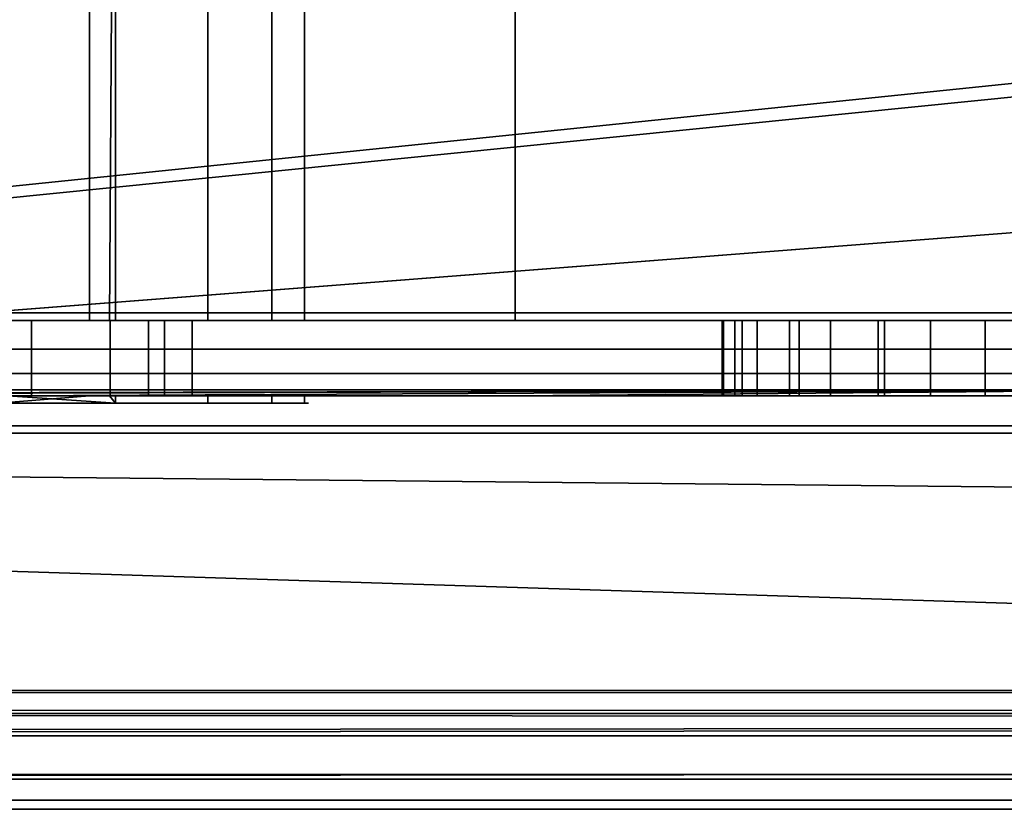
# Model space of a CAD drawing. Header units: millimetres. Extents: x -527 to 5177, y -116 to 161.
# Tile 380 of 656: x 1190 to 1203, y -28 to -17. Entities that reach past the tile are written whole.
import ezdxf

# ---------------------------------------------------------------- set-up
doc = ezdxf.new("R2010")
doc.units = ezdxf.units.MM
doc.layers.add('151', color=7, linetype='Continuous', true_color=0xffffff)

# ---------------------------------------------------------------- blocks, each defined once
blk = doc.blocks.new('UG_SURFACE_096')
at = {"layer": '151', "color": 252, "linetype": 'Continuous', "lineweight": 35}
for points in [[(1206.1, -8.8, 1159), (1132.1, -8.8, 1159), (1132.1, -21.3, 1159), (1206.1, -21.3, 1159)], [(1132.1, -8.8, 1002), (1206.1, -8.8, 1002), (1206.1, -21.3, 1002), (1132.1, -21.3, 1002)], [(1196.85, -8.8, 1003), (1190.1, -8.8, 1003), (1190.1, -21.3, 1003), (1196.85, -21.3, 1003)], [(1190.1, -8.8, 1158), (1196.85, -8.8, 1158), (1196.85, -21.3, 1158), (1190.1, -21.3, 1158)], [(1190.1, -21.3, 1111.955), (1191.185, -21.3, 1110.75), (1191.185, -8.8, 1110.75), (1190.1, -8.8, 1111.955)], [(1191.451, -21.3, 1097.25), (1190.1, -21.3, 1096.269), (1190.1, -8.8, 1096.269), (1191.531, -8.8, 1097.309)], [(1191.185, -21.3, 1110.75), (1192.76, -21.3, 1109), (1192.76, -8.8, 1109), (1191.185, -8.8, 1110.75)], [(1191.531, -8.8, 1097.309), (1191.531, -21.3, 1097.309), (1191.451, -21.3, 1097.25)], [(1193.611, -8.8, 1100.91), (1193.611, -21.3, 1100.91), (1191.531, -21.3, 1097.309), (1191.531, -8.8, 1097.309)], [(1192.76, -8.8, 1109), (1192.76, -21.3, 1109), (1194.045, -21.3, 1105.045), (1194.045, -8.8, 1105.045)], [(1194.045, -8.8, 1105.045), (1194.045, -21.3, 1105.045), (1193.611, -21.3, 1100.91), (1193.611, -8.8, 1100.91)], [(1196.85, -21.3, 1003), (1205.686, -21.3, 1003), (1205.686, -8.8, 1003), (1196.85, -8.8, 1003)], [(1196.85, -8.8, 1158), (1205.686, -8.8, 1158), (1205.686, -21.3, 1158), (1196.85, -21.3, 1158)], [(1206.1, -21.3, 1159), (1132.1, -21.3, 1159), (1132.1, -21.683, 1158.924), (1206.069, -21.683, 1158.924)], [(1206.069, -21.683, 1002.076), (1132.1, -21.683, 1002.076), (1132.1, -21.3, 1002), (1206.1, -21.3, 1002)], [(1190.1, -21.3, 1037.918), (1190.416, -21.3, 1037.689), (1190.416, -22.3, 1037.689), (1190.1, -22.3, 1037.918)], [(1190.1, -22.3, 1026.238), (1191.463, -22.3, 1027.753), (1191.463, -21.3, 1027.753), (1190.1, -21.3, 1026.238)], [(1196.85, -21.3, 1014.25), (1190.1, -21.3, 1014.25), (1190.1, -21.3, 1026.238), (1191.463, -21.3, 1027.753)], [(1196.85, -21.3, 1090.5), (1190.1, -21.3, 1090.5), (1190.1, -21.3, 1096.269), (1191.451, -21.3, 1097.25)], [(1196.85, -21.3, 1110.75), (1191.185, -21.3, 1110.75), (1190.1, -21.3, 1111.955)], [(1190.1, -21.3, 1111.955), (1190.1, -21.3, 1129.75), (1196.85, -21.3, 1129.75), (1196.85, -21.3, 1110.75)], [(1190.416, -21.3, 1037.689), (1190.1, -21.3, 1037.918), (1190.1, -21.3, 1090.5), (1196.85, -21.3, 1090.5)], [(1196.85, -21.3, 1158), (1196.85, -21.3, 1129.75), (1190.1, -21.3, 1129.75), (1190.1, -21.3, 1158)], [(1196.85, -21.3, 1014.25), (1196.85, -21.3, 1003), (1190.1, -21.3, 1003), (1190.1, -21.3, 1014.25)], [(1191.969, -22.3, 1035), (1190.416, -22.3, 1037.689), (1190.416, -21.3, 1037.689), (1191.969, -21.3, 1035)], [(1196.85, -21.3, 1090.5), (1196.85, -21.3, 1035), (1191.969, -21.3, 1035), (1190.416, -21.3, 1037.689)], [(1192.76, -21.3, 1109), (1191.185, -21.3, 1110.75), (1196.85, -21.3, 1110.75)], [(1196.85, -21.3, 1097.25), (1191.451, -21.3, 1097.25), (1191.531, -21.3, 1097.309)], [(1191.451, -21.3, 1097.25), (1196.85, -21.3, 1097.25), (1196.85, -21.3, 1090.5)], [(1192.554, -22.3, 1031.115), (1192.554, -21.3, 1031.115), (1191.463, -21.3, 1027.753), (1191.463, -22.3, 1027.753)], [(1191.463, -21.3, 1027.753), (1192.554, -21.3, 1031.115), (1196.85, -21.3, 1035), (1196.85, -21.3, 1014.25)], [(1191.531, -21.3, 1097.309), (1193.611, -21.3, 1100.91), (1196.85, -21.3, 1097.25)], [(1191.969, -21.3, 1035), (1192.183, -21.3, 1034.629), (1192.183, -22.3, 1034.629), (1191.969, -22.3, 1035)], [(1192.183, -21.3, 1034.629), (1191.969, -21.3, 1035), (1196.85, -21.3, 1035)], [(1192.183, -22.3, 1034.629), (1192.183, -21.3, 1034.629), (1192.554, -21.3, 1031.115), (1192.554, -22.3, 1031.115)], [(1196.85, -21.3, 1035), (1192.554, -21.3, 1031.115), (1192.183, -21.3, 1034.629)], [(1196.85, -21.3, 1110.75), (1194.045, -21.3, 1105.045), (1192.76, -21.3, 1109)], [(1193.611, -21.3, 1100.91), (1194.045, -21.3, 1105.045), (1196.85, -21.3, 1110.75), (1196.85, -21.3, 1097.25)], [(1196.85, -21.3, 1014.25), (1201.761, -21.3, 1020.766), (1203.1, -21.3, 1020.5)], [(1203.1, -21.3, 1020.5), (1204.439, -21.3, 1020.766), (1209.85, -21.3, 1014.25), (1196.85, -21.3, 1014.25)], [(1196.85, -21.3, 1014.25), (1199.866, -21.3, 1022.661), (1200.625, -21.3, 1021.525)], [(1196.85, -21.3, 1035), (1199.866, -21.3, 1027.339), (1199.6, -21.3, 1026)], [(1200.625, -21.3, 1021.525), (1201.761, -21.3, 1020.766), (1196.85, -21.3, 1014.25)], [(1199.6, -21.3, 1026), (1199.6, -21.3, 1024), (1196.85, -21.3, 1014.25), (1196.85, -21.3, 1035)], [(1196.85, -21.3, 1035), (1201.761, -21.3, 1029.234), (1200.625, -21.3, 1028.475)], [(1199.6, -21.3, 1024), (1199.866, -21.3, 1022.661), (1196.85, -21.3, 1014.25)], [(1196.85, -21.3, 1035), (1203.1, -21.3, 1029.5), (1201.761, -21.3, 1029.234)], [(1200.625, -21.3, 1028.475), (1199.866, -21.3, 1027.339), (1196.85, -21.3, 1035)], [(1209.85, -21.3, 1097.25), (1196.85, -21.3, 1097.25), (1202.372, -21.3, 1100.577), (1203.828, -21.3, 1100.577)], [(1196.85, -21.3, 1097.25), (1199.619, -21.3, 1103.634), (1200.069, -21.3, 1102.25)], [(1196.85, -21.3, 1110.75), (1203.1, -21.3, 1107.5), (1201.676, -21.3, 1107.197)], [(1196.85, -21.3, 1097.25), (1201.043, -21.3, 1101.168), (1202.372, -21.3, 1100.577)], [(1196.85, -21.3, 1097.25), (1196.85, -21.3, 1110.75), (1199.771, -21.3, 1105.082), (1199.619, -21.3, 1103.634)], [(1201.676, -21.3, 1107.197), (1200.499, -21.3, 1106.342), (1196.85, -21.3, 1110.75)], [(1200.499, -21.3, 1106.342), (1199.771, -21.3, 1105.082), (1196.85, -21.3, 1110.75)], [(1200.069, -21.3, 1102.25), (1201.043, -21.3, 1101.168), (1196.85, -21.3, 1097.25)], [(1196.85, -21.3, 1129.75), (1196.85, -21.3, 1158), (1205.686, -21.3, 1158), (1209.85, -21.3, 1153.836)], [(1196.85, -21.3, 1014.25), (1209.85, -21.3, 1014.25), (1209.85, -21.3, 1007.164), (1205.686, -21.3, 1003)], [(1205.686, -21.3, 1003), (1196.85, -21.3, 1003), (1196.85, -21.3, 1014.25)], [(1209.85, -21.3, 1153.836), (1209.85, -21.3, 1129.75), (1196.85, -21.3, 1129.75)], [(1209.85, -21.3, 1129.75), (1209.85, -21.3, 1110.75), (1196.85, -21.3, 1110.75), (1196.85, -21.3, 1129.75)], [(1204.524, -21.3, 1107.197), (1203.1, -21.3, 1107.5), (1196.85, -21.3, 1110.75), (1209.85, -21.3, 1110.75)], [(1209.85, -21.3, 1097.25), (1209.85, -21.3, 1090.5), (1196.85, -21.3, 1090.5), (1196.85, -21.3, 1097.25)], [(1209.85, -21.3, 1090.5), (1209.85, -21.3, 1035), (1196.85, -21.3, 1035), (1196.85, -21.3, 1090.5)], [(1204.439, -21.3, 1029.234), (1203.1, -21.3, 1029.5), (1196.85, -21.3, 1035), (1209.85, -21.3, 1035)], [(1199.6, -22.3, 1026), (1199.6, -21.3, 1026), (1199.866, -21.3, 1027.339), (1199.866, -22.3, 1027.339)], [(1199.6, -21.3, 1024), (1199.6, -21.3, 1026), (1199.6, -22.3, 1026), (1199.6, -22.3, 1024)], [(1199.866, -22.3, 1022.661), (1199.866, -21.3, 1022.661), (1199.6, -21.3, 1024), (1199.6, -22.3, 1024)], [(1199.619, -22.3, 1103.634), (1199.619, -21.3, 1103.634), (1199.771, -21.3, 1105.082), (1199.771, -22.3, 1105.082)], [(1200.069, -22.3, 1102.25), (1200.069, -21.3, 1102.25), (1199.619, -21.3, 1103.634), (1199.619, -22.3, 1103.634)], [(1199.771, -22.3, 1105.082), (1199.771, -21.3, 1105.082), (1200.499, -21.3, 1106.342), (1200.499, -22.3, 1106.342)], [(1199.866, -22.3, 1027.339), (1199.866, -21.3, 1027.339), (1200.625, -21.3, 1028.475), (1200.625, -22.3, 1028.475)], [(1200.625, -22.3, 1021.525), (1200.625, -21.3, 1021.525), (1199.866, -21.3, 1022.661), (1199.866, -22.3, 1022.661)], [(1201.043, -22.3, 1101.168), (1201.043, -21.3, 1101.168), (1200.069, -21.3, 1102.25), (1200.069, -22.3, 1102.25)], [(1200.499, -22.3, 1106.342), (1200.499, -21.3, 1106.342), (1201.676, -21.3, 1107.197), (1201.676, -22.3, 1107.197)], [(1200.625, -22.3, 1028.475), (1200.625, -21.3, 1028.475), (1201.761, -21.3, 1029.234), (1201.761, -22.3, 1029.234)], [(1201.761, -22.3, 1020.766), (1201.761, -21.3, 1020.766), (1200.625, -21.3, 1021.525), (1200.625, -22.3, 1021.525)], [(1202.372, -22.3, 1100.577), (1202.372, -21.3, 1100.577), (1201.043, -21.3, 1101.168), (1201.043, -22.3, 1101.168)], [(1201.676, -22.3, 1107.197), (1201.676, -21.3, 1107.197), (1203.1, -21.3, 1107.5), (1203.1, -22.3, 1107.5)], [(1201.761, -22.3, 1029.234), (1201.761, -21.3, 1029.234), (1203.1, -21.3, 1029.5), (1203.1, -22.3, 1029.5)], [(1203.1, -22.3, 1020.5), (1203.1, -21.3, 1020.5), (1201.761, -21.3, 1020.766), (1201.761, -22.3, 1020.766)], [(1203.828, -22.3, 1100.577), (1203.828, -21.3, 1100.577), (1202.372, -21.3, 1100.577), (1202.372, -22.3, 1100.577)], [(1203.1, -22.3, 1107.5), (1203.1, -21.3, 1107.5), (1204.524, -21.3, 1107.197), (1204.524, -22.3, 1107.197)], [(1203.1, -22.3, 1029.5), (1203.1, -21.3, 1029.5), (1204.439, -21.3, 1029.234), (1204.439, -22.3, 1029.234)], [(1204.439, -22.3, 1020.766), (1204.439, -21.3, 1020.766), (1203.1, -21.3, 1020.5), (1203.1, -22.3, 1020.5)], [(1206.069, -21.683, 1158.924), (1132.1, -21.683, 1158.924), (1132.1, -22.007, 1158.707), (1205.979, -22.007, 1158.707)], [(1205.979, -22.007, 1002.293), (1132.1, -22.007, 1002.293), (1132.1, -21.683, 1002.076), (1206.069, -21.683, 1002.076)], [(1205.979, -22.007, 1158.707), (1132.1, -22.007, 1158.707), (1132.1, -22.224, 1158.383), (1205.844, -22.224, 1158.383)], [(1205.844, -22.224, 1002.617), (1132.1, -22.224, 1002.617), (1132.1, -22.007, 1002.293), (1205.979, -22.007, 1002.293)], [(1205.844, -22.224, 1158.383), (1132.1, -22.224, 1158.383), (1132.1, -22.3, 1158), (1171.35, -22.3, 1158)], [(1132.1, -22.224, 1002.617), (1205.844, -22.224, 1002.617), (1178.1, -22.3, 1003), (1174.85, -22.3, 1003)], [(1205.844, -22.224, 1158.383), (1171.35, -22.3, 1158), (1174.85, -22.3, 1158)], [(1205.844, -22.224, 1158.383), (1174.85, -22.3, 1158), (1178.1, -22.3, 1158)], [(1178.1, -22.3, 1158), (1190.1, -22.3, 1158), (1205.844, -22.224, 1158.383)], [(1205.844, -22.224, 1002.617), (1190.1, -22.3, 1003), (1178.1, -22.3, 1003)], [(1205.844, -22.224, 1158.383), (1190.1, -22.3, 1158), (1196.85, -22.3, 1158)], [(1205.844, -22.224, 1002.617), (1196.85, -22.3, 1003), (1190.1, -22.3, 1003)], [(1196.85, -22.3, 1158), (1205.686, -22.3, 1158), (1205.844, -22.224, 1158.383)], [(1205.844, -22.224, 1002.617), (1205.686, -22.3, 1003), (1196.85, -22.3, 1003)], [(1191.531, -22.4, 1097.309), (1188.167, -22.4, 1094.864), (1188.167, -22.3, 1094.864), (1190.1, -22.3, 1096.269)], [(1189.978, -22.4, 1112.09), (1192.76, -22.4, 1109), (1192.76, -22.3, 1109), (1191.185, -22.3, 1110.75)], [(1191.185, -22.3, 1110.75), (1190.1, -22.3, 1111.955), (1189.978, -22.4, 1112.09)], [(1196.85, -22.3, 1090.5), (1190.1, -22.3, 1090.5), (1190.1, -22.3, 1037.918), (1190.416, -22.3, 1037.689)], [(1196.85, -22.3, 1110.75), (1196.85, -22.3, 1129.75), (1190.1, -22.3, 1129.75), (1190.1, -22.3, 1111.955)], [(1191.451, -22.3, 1097.25), (1190.1, -22.3, 1096.269), (1190.1, -22.3, 1090.5), (1196.85, -22.3, 1090.5)], [(1190.1, -22.3, 1111.955), (1191.185, -22.3, 1110.75), (1196.85, -22.3, 1110.75)], [(1191.463, -22.3, 1027.753), (1190.1, -22.3, 1026.238), (1190.1, -22.3, 1014.25), (1196.85, -22.3, 1014.25)], [(1190.1, -22.3, 1158), (1190.1, -22.3, 1129.75), (1196.85, -22.3, 1129.75), (1196.85, -22.3, 1158)], [(1190.1, -22.3, 1014.25), (1190.1, -22.3, 1003), (1196.85, -22.3, 1003), (1196.85, -22.3, 1014.25)], [(1190.1, -22.3, 1096.269), (1191.451, -22.3, 1097.25), (1191.531, -22.4, 1097.309)], [(1190.416, -22.3, 1037.689), (1191.969, -22.3, 1035), (1196.85, -22.3, 1035), (1196.85, -22.3, 1090.5)], [(1196.85, -22.3, 1110.75), (1191.185, -22.3, 1110.75), (1192.76, -22.3, 1109)], [(1196.85, -22.3, 1090.5), (1196.85, -22.3, 1097.25), (1191.451, -22.3, 1097.25)], [(1191.531, -22.3, 1097.309), (1191.451, -22.3, 1097.25), (1196.85, -22.3, 1097.25)], [(1191.451, -22.3, 1097.25), (1191.531, -22.3, 1097.309), (1191.531, -22.4, 1097.309)], [(1196.85, -22.3, 1014.25), (1196.85, -22.3, 1035), (1192.554, -22.3, 1031.115), (1191.463, -22.3, 1027.753)], [(1196.85, -22.3, 1097.25), (1193.611, -22.3, 1100.91), (1191.531, -22.3, 1097.309)], [(1193.611, -22.3, 1100.91), (1193.611, -22.4, 1100.91), (1191.531, -22.4, 1097.309), (1191.531, -22.3, 1097.309)], [(1196.85, -22.3, 1035), (1191.969, -22.3, 1035), (1192.183, -22.3, 1034.629)], [(1192.183, -22.3, 1034.629), (1192.554, -22.3, 1031.115), (1196.85, -22.3, 1035)], [(1192.76, -22.3, 1109), (1194.045, -22.3, 1105.045), (1196.85, -22.3, 1110.75)], [(1192.76, -22.3, 1109), (1192.76, -22.4, 1109), (1194.045, -22.4, 1105.045), (1194.045, -22.3, 1105.045)], [(1196.85, -22.3, 1097.25), (1196.85, -22.3, 1110.75), (1194.045, -22.3, 1105.045), (1193.611, -22.3, 1100.91)], [(1194.045, -22.3, 1105.045), (1194.045, -22.4, 1105.045), (1193.611, -22.4, 1100.91), (1193.611, -22.3, 1100.91)], [(1196.85, -22.3, 1035), (1201.761, -22.3, 1029.234), (1203.1, -22.3, 1029.5)], [(1203.1, -22.3, 1029.5), (1204.439, -22.3, 1029.234), (1209.85, -22.3, 1035), (1196.85, -22.3, 1035)], [(1196.85, -22.3, 1035), (1199.866, -22.3, 1027.339), (1200.625, -22.3, 1028.475)], [(1196.85, -22.3, 1035), (1196.85, -22.3, 1014.25), (1199.6, -22.3, 1024), (1199.6, -22.3, 1026)], [(1200.625, -22.3, 1028.475), (1201.761, -22.3, 1029.234), (1196.85, -22.3, 1035)], [(1196.85, -22.3, 1014.25), (1199.866, -22.3, 1022.661), (1199.6, -22.3, 1024)], [(1196.85, -22.3, 1014.25), (1201.761, -22.3, 1020.766), (1200.625, -22.3, 1021.525)], [(1199.6, -22.3, 1026), (1199.866, -22.3, 1027.339), (1196.85, -22.3, 1035)], [(1196.85, -22.3, 1014.25), (1203.1, -22.3, 1020.5), (1201.761, -22.3, 1020.766)], [(1200.625, -22.3, 1021.525), (1199.866, -22.3, 1022.661), (1196.85, -22.3, 1014.25)], [(1209.85, -22.3, 1110.75), (1196.85, -22.3, 1110.75), (1203.1, -22.3, 1107.5), (1204.524, -22.3, 1107.197)], [(1196.85, -22.3, 1110.75), (1200.499, -22.3, 1106.342), (1201.676, -22.3, 1107.197)], [(1196.85, -22.3, 1097.25), (1201.043, -22.3, 1101.168), (1200.069, -22.3, 1102.25)], [(1196.85, -22.3, 1110.75), (1199.771, -22.3, 1105.082), (1200.499, -22.3, 1106.342)], [(1200.069, -22.3, 1102.25), (1199.619, -22.3, 1103.634), (1196.85, -22.3, 1097.25)], [(1199.619, -22.3, 1103.634), (1199.771, -22.3, 1105.082), (1196.85, -22.3, 1110.75), (1196.85, -22.3, 1097.25)], [(1196.85, -22.3, 1097.25), (1209.85, -22.3, 1097.25), (1203.828, -22.3, 1100.577), (1202.372, -22.3, 1100.577)], [(1202.372, -22.3, 1100.577), (1201.043, -22.3, 1101.168), (1196.85, -22.3, 1097.25)], [(1201.676, -22.3, 1107.197), (1203.1, -22.3, 1107.5), (1196.85, -22.3, 1110.75)], [(1196.85, -22.3, 1014.25), (1196.85, -22.3, 1003), (1205.686, -22.3, 1003), (1209.85, -22.3, 1007.164)], [(1196.85, -22.3, 1129.75), (1209.85, -22.3, 1129.75), (1209.85, -22.3, 1153.836), (1205.686, -22.3, 1158)], [(1205.686, -22.3, 1158), (1196.85, -22.3, 1158), (1196.85, -22.3, 1129.75)], [(1209.85, -22.3, 1007.164), (1209.85, -22.3, 1014.25), (1196.85, -22.3, 1014.25)], [(1196.85, -22.3, 1129.75), (1196.85, -22.3, 1110.75), (1209.85, -22.3, 1110.75), (1209.85, -22.3, 1129.75)], [(1196.85, -22.3, 1097.25), (1196.85, -22.3, 1090.5), (1209.85, -22.3, 1090.5), (1209.85, -22.3, 1097.25)], [(1196.85, -22.3, 1090.5), (1196.85, -22.3, 1035), (1209.85, -22.3, 1035), (1209.85, -22.3, 1090.5)], [(1204.439, -22.3, 1020.766), (1203.1, -22.3, 1020.5), (1196.85, -22.3, 1014.25), (1209.85, -22.3, 1014.25)], [(1188.1, -22.4, 1108), (1188.1, -22.4, 1100), (1193.611, -22.4, 1100.91), (1194.045, -22.4, 1105.045)], [(1188.1, -22.4, 1100), (1191.531, -22.4, 1097.309), (1193.611, -22.4, 1100.91)], [(1194.045, -22.4, 1105.045), (1192.76, -22.4, 1109), (1188.1, -22.4, 1108)], [(1188.167, -22.4, 1094.864), (1191.531, -22.4, 1097.309), (1188.1, -22.4, 1100)], [(1192.76, -22.4, 1109), (1189.978, -22.4, 1112.09), (1188.1, -22.4, 1108)]]:
    blk.add_3dface(points, dxfattribs=at)
blk = doc.blocks.new('UG_SURFACE_097')
at = {"layer": '151', "color": 35, "linetype": 'Continuous', "lineweight": 35}
for points in [[(1133, 7.5, 2013), (1133, -22.8, 2013), (1867, -22.8, 2013), (1867, 7.5, 2013)], [(1133, -22.8), (1133, -14.3), (1867, -14.3), (1871, -30.3)], [(1867, -22.8, 2017), (1129, -22.8, 2017), (1129, -30.3, 2017), (1871, -30.3, 2017)], [(1129, -22.8, 2017), (1867, -22.8, 2017), (1867, -22.8, 2013), (1133, -22.8, 2013)], [(1129, -30.3), (1129, -22.8), (1133, -22.8), (1884, -46.9)], [(1884, -46.9), (1133, -22.8), (1871, -30.3)]]:
    blk.add_3dface(points, dxfattribs=at)
blk = doc.blocks.new('UG_SURFACE_108')
at = {"layer": '151', "color": 18, "linetype": 'Continuous', "lineweight": 35}
for points in [[(1133, -4.2, 2013), (1867, -4.2, 2013), (1867, -21.2, 2013), (1133, -21.2, 2013)], [(1133, -22.7, 2017), (1867, -22.7, 2017), (1867, -14.306, 2017), (1133, -14.306, 2017)], [(1133, -21.2, 2013.2), (1867, -21.2, 2013.2), (1867, -22.7, 2013.2), (1133, -22.7, 2013.2)], [(1133, -21.2, 2013), (1867, -21.2, 2013), (1867, -21.2, 2013.2), (1133, -21.2, 2013.2)], [(1133, -22.7, 2013.2), (1867, -22.7, 2013.2), (1867, -22.7, 2017), (1133, -22.7, 2017)]]:
    blk.add_3dface(points, dxfattribs=at)
blk = doc.blocks.new('UG_SURFACE_119')
at = {"layer": '151', "color": 252, "linetype": 'Continuous', "lineweight": 35}
for points in [[(1123.5, 74.62, 2021.75), (1123.5, -26.22, 2021.75), (1241.5, 26.8, 2021.75), (1241.5, 28.8, 2021.75)], [(1125, -26.22, 2020.25), (1125, 74.62, 2020.25), (1241.5, 28.8, 2020.25), (1241.5, 26.8, 2020.25)], [(1421.833, 26.8, 2020.25), (1640.167, 28.8, 2020.25), (1640.167, 26.8, 2020.25), (1125, -26.22, 2020.25)], [(1253.5, 26.8, 2020.25), (1409.833, 28.8, 2020.25), (1409.833, 26.8, 2020.25), (1125, -26.22, 2020.25)], [(1123.5, -26.22, 2021.75), (1876.5, -26.22, 2021.75), (1253.5, 26.8, 2021.75), (1241.5, 26.8, 2021.75)], [(1125, -26.22, 2020.25), (1640.167, 26.8, 2020.25), (1652.167, 26.8, 2020.25)], [(1652.167, 26.8, 2020.25), (1808.5, 26.8, 2020.25), (1125, -26.22, 2020.25)], [(1125, -26.22, 2020.25), (1409.833, 26.8, 2020.25), (1421.833, 26.8, 2020.25)], [(1875, -26.22, 2020.25), (1125, -26.22, 2020.25), (1808.5, 26.8, 2020.25), (1820.5, 26.8, 2020.25)], [(1125, -26.22, 2020.25), (1241.5, 26.8, 2020.25), (1253.5, 26.8, 2020.25)], [(1070, -9.3, 2075.25), (1070, -26.22, 2075.25), (1930, -26.22, 2075.25), (1930, -9.3, 2075.25)], [(1071.5, -9.3, 2073.75), (1928.5, -9.3, 2073.75), (1928.5, -26.22, 2073.75), (1071.5, -26.22, 2073.75)], [(1930, -26.22, 2075.25), (1070, -26.22, 2075.25), (1070.059, -26.821, 2075.191)], [(1929.941, -26.821, 2075.191), (1930, -26.22, 2075.25), (1070.059, -26.821, 2075.191)], [(1071.53, -26.528, 2073.72), (1071.5, -26.22, 2073.75), (1928.5, -26.22, 2073.75)], [(1071.53, -26.528, 2073.72), (1928.5, -26.22, 2073.75), (1928.47, -26.528, 2073.72)], [(1876.53, -26.528, 2021.78), (1123.5, -26.22, 2021.75), (1123.47, -26.528, 2021.78)], [(1876.53, -26.528, 2021.78), (1876.5, -26.22, 2021.75), (1123.5, -26.22, 2021.75)], [(1124.941, -26.821, 2020.309), (1875, -26.22, 2020.25), (1875.059, -26.821, 2020.309)], [(1124.941, -26.821, 2020.309), (1125, -26.22, 2020.25), (1875, -26.22, 2020.25)], [(1928.47, -26.528, 2073.72), (1928.38, -26.825, 2073.63), (1071.62, -26.825, 2073.63), (1071.53, -26.528, 2073.72)], [(1123.47, -26.528, 2021.78), (1123.38, -26.825, 2021.87), (1876.62, -26.825, 2021.87)], [(1123.47, -26.528, 2021.78), (1876.62, -26.825, 2021.87), (1876.53, -26.528, 2021.78)], [(1070.059, -26.821, 2075.191), (1070.234, -27.399, 2075.016), (1929.766, -27.399, 2075.016), (1929.941, -26.821, 2075.191)], [(1928.037, -27.337, 2073.287), (1071.963, -27.337, 2073.287), (1071.62, -26.825, 2073.63), (1928.38, -26.825, 2073.63)], [(1876.62, -26.825, 2021.87), (1123.38, -26.825, 2021.87), (1123.037, -27.337, 2022.213), (1876.963, -27.337, 2022.213)], [(1875.059, -26.821, 2020.309), (1124.766, -27.399, 2020.484), (1124.941, -26.821, 2020.309)], [(1875.059, -26.821, 2020.309), (1875.234, -27.399, 2020.484), (1124.766, -27.399, 2020.484)], [(1927.525, -27.68, 2072.775), (1072.475, -27.68, 2072.775), (1071.963, -27.337, 2073.287), (1928.037, -27.337, 2073.287)], [(1876.963, -27.337, 2022.213), (1123.037, -27.337, 2022.213), (1122.525, -27.68, 2022.725), (1877.475, -27.68, 2022.725)], [(1929.766, -27.399, 2075.016), (1070.234, -27.399, 2075.016), (1070.902, -28.398, 2074.348), (1929.098, -28.398, 2074.348)], [(1875.902, -28.398, 2021.152), (1124.098, -28.398, 2021.152), (1124.766, -27.399, 2020.484), (1875.234, -27.399, 2020.484)], [(1926.92, -27.8, 2072.17), (1073.08, -27.8, 2072.17), (1072.475, -27.68, 2072.775), (1927.525, -27.68, 2072.775)], [(1877.475, -27.68, 2022.725), (1122.525, -27.68, 2022.725), (1121.92, -27.8, 2023.33), (1878.08, -27.8, 2023.33)], [(1073.08, -27.8, 2072.17), (1926.92, -27.8, 2072.17), (1878.08, -27.8, 2023.33), (1121.92, -27.8, 2023.33)]]:
    blk.add_3dface(points, dxfattribs=at)

msp = doc.modelspace()

# ---------------------------------------------------------------- linework, layer by layer
at = {"layer": '151', "color": 251, "linetype": 'Continuous', "lineweight": -3, "true_color": 0x636466}
for p, q in [((1867, -21.2, 2013.2), (1133, -21.2, 2013.2)), ((1867, -21.2, 2013), (1133, -21.2, 2013)), ((1205.686, -21.3, 1158), (1132.1, -21.3, 1158)), ((1205.686, -21.3, 1003), (1132.1, -21.3, 1003)), ((1132.1, -21.3, 1159), (1206.1, -21.3, 1159)), ((1206.1, -21.3, 1002), (1132.1, -21.3, 1002)), ((1199.6, -22.3, 1024), (1199.6, -21.3, 1024)), ((1199.6, -21.3, 1024), (1199.6, -21.3, 1026)), ((1199.6, -22.3, 1026), (1199.6, -21.3, 1026)), ((1205.686, -22.3, 1158), (1132.1, -22.3, 1158)), ((1132.1, -22.3, 1003), (1205.686, -22.3, 1003)), ((1205.686, -22.3, 1158), (1132.1, -22.3, 1158)), ((1199.6, -22.3, 1024), (1199.6, -22.3, 1026)), ((1867, -22.7, 2013.2), (1133, -22.7, 2013.2)), ((1867, -22.7, 2017), (1133, -22.7, 2017)), ((1129, -22.8, 2017), (1867, -22.8, 2017)), ((1133, -22.8, 2013), (1867, -22.8, 2013)), ((1930, -26.22, 2075.25), (1070, -26.22, 2075.25)), ((1928.5, -26.22, 2073.75), (1071.5, -26.22, 2073.75)), ((1876.5, -26.22, 2021.75), (1123.5, -26.22, 2021.75)), ((1875, -26.22, 2020.25), (1125, -26.22, 2020.25))]:
    msp.add_line(p, q, dxfattribs=at)
at = {"layer": '151', "color": 251, "linetype": 'Continuous', "lineweight": -3, "true_color": 0x636466, "extrusion": (0, -1, 6.93889e-16)}
for centre in [(1184.1, 1104, 21.3), (1184.1, 1104, 21.3), (1184.1, 1104, 22.3)]:
    msp.add_circle(centre, 10, dxfattribs=at)
at = {"layer": '151', "color": 251, "linetype": 'Continuous', "lineweight": -3, "true_color": 0x636466, "extrusion": (0, 1, -4.0817e-16)}
for centre in [(-1203.1, 1104, -21.3), (-1203.1, 1104, -22.3)]:
    msp.add_circle(centre, 3.5, dxfattribs=at)
at = {"layer": '151', "color": 251, "linetype": 'Continuous', "lineweight": -3, "true_color": 0x636466, "extrusion": (0, -1, 0)}
msp.add_circle((1184.1, 1104, 22.4), 10, dxfattribs=at)
at = {"layer": '151', "color": 251, "linetype": 'Continuous', "lineweight": -3, "true_color": 0x636466, "extrusion": (0, 1, -4.0817e-16)}
for centre, radius, start, end in [((-1184.1, 1032, -21.3), 8.5, 306.0319, 233.9681), ((-1203.1, 1024, -21.3), 3.5, 180, 0), ((-1203.1, 1026, -21.3), 3.5, 0, 180), ((-1184.1, 1032, -22.3), 8.5, 306.0319, 233.9681), ((-1203.1, 1026, -22.3), 3.5, 0, 180), ((-1203.1, 1024, -22.3), 3.5, 180, 0)]:
    msp.add_arc(centre, radius, start, end, dxfattribs=at)

# ---------------------------------------------------------------- block references
at = {"layer": '151', "color": 251, "linetype": 'Continuous', "lineweight": -3, "true_color": 0x636466}
for name in ['UG_SURFACE_119', 'UG_SURFACE_097', 'UG_SURFACE_108', 'UG_SURFACE_096']:
    msp.add_blockref(name, (0, 0), dxfattribs=at)

doc.saveas('drawing.dxf')
